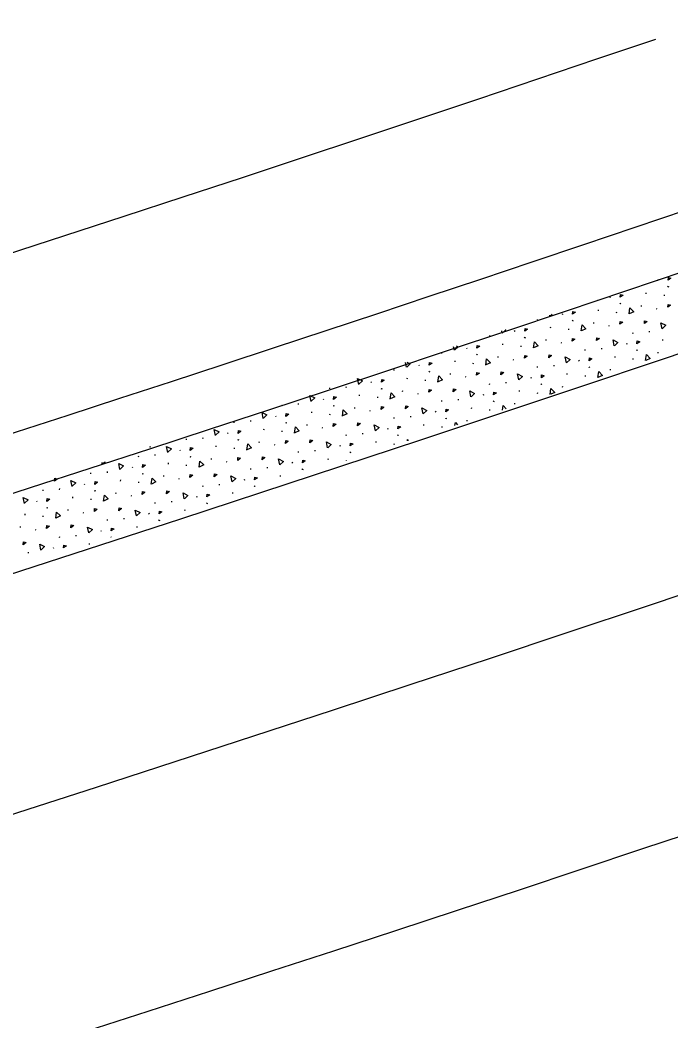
# Model space of a CAD drawing. Extents: x 2338610 to 2351914, y 366540 to 376484.
# Drawn here: x 2348422.2 to 2348456.3, y 367584.3 to 367636.8 of the extents above; entities that cross this region are included whole.
import ezdxf

# ---------------------------------------------------------------- set-up
doc = ezdxf.new("R2010")
doc.units = 0
for name, color, linetype in [('RD_HC_Cl', 7, 'Continuous'), ('RD_PD_ConcMed', 7, 'Continuous'), ('RD_PD_Final_LnLine', 7, 'Continuous'), ('RD_PD_Final_TrvlWay', 7, 'Continuous')]:
    doc.layers.add(name, color=color, linetype=linetype)

msp = doc.modelspace()

# ---------------------------------------------------------------- linework, layer by layer
at = {"layer": 'RD_HC_Cl'}
msp.add_arc((2347533.93, 370355.677), 2880.79, 281.440729, 295.940729, dxfattribs=at)
at = {"layer": 'RD_PD_ConcMed'}
for p, q in [((2348455.587, 367623.162), (2348455.609, 367623.116)), ((2348454.989, 367622.413), (2348454.993, 367622.468)), ((2348456.113, 367622.813), (2348456.145, 367622.789)), ((2348456.138, 367622.809), (2348456.17, 367622.785)), ((2348452.448, 367622.131), (2348452.447, 367622.137)), ((2348452.458, 367622.14), (2348452.452, 367622.135)), ((2348453.082, 367622.27), (2348453.104, 367622.225)), ((2348455.942, 367622.316), (2348455.947, 367622.37)), ((2348452.484, 367621.522), (2348452.488, 367621.576)), ((2348453.438, 367621.425), (2348453.442, 367621.479)), ((2348453.608, 367621.922), (2348453.64, 367621.898)), ((2348453.633, 367621.918), (2348453.666, 367621.894)), ((2348454.746, 367621.755), (2348454.75, 367621.809)), ((2348455.519, 367621.653), (2348455.551, 367621.629)), ((2348449.288, 367621.068), (2348449.29, 367621.096)), ((2348449.943, 367621.24), (2348449.929, 367621.307)), ((2348450.053, 367621.348), (2348449.947, 367621.244)), ((2348450.578, 367621.379), (2348450.6, 367621.334)), ((2348451.104, 367621.031), (2348451.136, 367621.007)), ((2348451.129, 367621.026), (2348451.161, 367621.002)), ((2348452.241, 367620.863), (2348452.245, 367620.918)), ((2348447.438, 367620.349), (2348447.412, 367620.477)), ((2348448.073, 367620.488), (2348448.095, 367620.442)), ((2348449.979, 367620.631), (2348449.983, 367620.685)), ((2348450.933, 367620.533), (2348450.937, 367620.588)), ((2348453.014, 367620.761), (2348453.046, 367620.737)), ((2348454.295, 367620.34), (2348454.299, 367620.394)), ((2348455.166, 367620.408), (2348455.17, 367620.462)), ((2348446.783, 367620.177), (2348446.787, 367620.231)), ((2348448.599, 367620.139), (2348448.631, 367620.115)), ((2348448.624, 367620.135), (2348448.656, 367620.111)), ((2348449.736, 367619.972), (2348449.741, 367620.027)), ((2348450.509, 367619.87), (2348450.541, 367619.846)), ((2348455.858, 367619.971), (2348455.862, 367620.025)), ((2348444.278, 367619.285), (2348444.282, 367619.34)), ((2348444.934, 367619.458), (2348444.894, 367619.646)), ((2348445.568, 367619.596), (2348445.59, 367619.551)), ((2348447.475, 367619.739), (2348447.479, 367619.794)), ((2348448.428, 367619.642), (2348448.432, 367619.697)), ((2348451.79, 367619.448), (2348451.795, 367619.503)), ((2348452.662, 367619.517), (2348452.666, 367619.571)), ((2348453.951, 367619.828), (2348453.973, 367619.782)), ((2348454.477, 367619.479), (2348454.51, 367619.456)), ((2348454.503, 367619.475), (2348454.535, 367619.451)), ((2348455.615, 367619.312), (2348455.619, 367619.367)), ((2348442.429, 367618.566), (2348442.377, 367618.816)), ((2348444.97, 367618.848), (2348444.974, 367618.903)), ((2348445.923, 367618.751), (2348445.928, 367618.805)), ((2348446.094, 367619.248), (2348446.126, 367619.224)), ((2348446.119, 367619.244), (2348446.151, 367619.22)), ((2348447.232, 367619.081), (2348447.236, 367619.135)), ((2348448.004, 367618.979), (2348448.037, 367618.955)), ((2348451.447, 367618.936), (2348451.469, 367618.891)), ((2348453.353, 367619.079), (2348453.357, 367619.134)), ((2348454.307, 367618.982), (2348454.311, 367619.037)), ((2348440.902, 367618.326), (2348440.903, 367618.33)), ((2348441.773, 367618.394), (2348441.778, 367618.448)), ((2348443.063, 367618.705), (2348443.085, 367618.66)), ((2348443.589, 367618.357), (2348443.621, 367618.333)), ((2348443.614, 367618.352), (2348443.647, 367618.328)), ((2348449.286, 367618.557), (2348449.29, 367618.611)), ((2348450.157, 367618.625), (2348450.161, 367618.68)), ((2348451.973, 367618.588), (2348452.005, 367618.564)), ((2348451.998, 367618.584), (2348452.03, 367618.56)), ((2348453.11, 367618.421), (2348453.115, 367618.475)), ((2348439.924, 367617.675), (2348439.86, 367617.986)), ((2348440.559, 367617.814), (2348440.581, 367617.769)), ((2348442.465, 367617.957), (2348442.469, 367618.011)), ((2348443.419, 367617.859), (2348443.423, 367617.914)), ((2348444.727, 367618.189), (2348444.731, 367618.244)), ((2348445.5, 367618.087), (2348445.532, 367618.063)), ((2348447.652, 367617.734), (2348447.656, 367617.789)), ((2348448.942, 367618.045), (2348448.964, 367618)), ((2348450.848, 367618.188), (2348450.853, 367618.243)), ((2348451.802, 367618.091), (2348451.806, 367618.145)), ((2348438.398, 367617.434), (2348438.402, 367617.489)), ((2348439.269, 367617.503), (2348439.273, 367617.557)), ((2348441.085, 367617.465), (2348441.117, 367617.442)), ((2348441.11, 367617.461), (2348441.142, 367617.437)), ((2348442.222, 367617.298), (2348442.226, 367617.353)), ((2348446.781, 367617.666), (2348446.785, 367617.72)), ((2348448.344, 367617.297), (2348448.348, 367617.351)), ((2348449.297, 367617.199), (2348449.302, 367617.254)), ((2348449.468, 367617.697), (2348449.5, 367617.673)), ((2348449.493, 367617.692), (2348449.525, 367617.668)), ((2348450.606, 367617.53), (2348450.61, 367617.584)), ((2348438.054, 367616.922), (2348438.076, 367616.877)), ((2348439.96, 367617.065), (2348439.965, 367617.12)), ((2348440.914, 367616.968), (2348440.918, 367617.023)), ((2348442.995, 367617.196), (2348443.027, 367617.172)), ((2348444.276, 367616.774), (2348444.28, 367616.829)), ((2348445.147, 367616.843), (2348445.151, 367616.897)), ((2348446.437, 367617.154), (2348446.459, 367617.109)), ((2348446.963, 367616.806), (2348446.995, 367616.782)), ((2348446.988, 367616.801), (2348447.02, 367616.777)), ((2348435.893, 367616.543), (2348435.897, 367616.597)), ((2348436.764, 367616.611), (2348436.768, 367616.666)), ((2348437.456, 367616.174), (2348437.46, 367616.229)), ((2348438.58, 367616.574), (2348438.612, 367616.55)), ((2348438.605, 367616.57), (2348438.637, 367616.546)), ((2348439.718, 367616.407), (2348439.722, 367616.461)), ((2348440.49, 367616.305), (2348440.522, 367616.281)), ((2348443.933, 367616.262), (2348443.954, 367616.217)), ((2348445.839, 367616.405), (2348445.843, 367616.46)), ((2348446.793, 367616.308), (2348446.797, 367616.363)), ((2348448.101, 367616.638), (2348448.105, 367616.693)), ((2348433.388, 367615.652), (2348433.392, 367615.706)), ((2348434.259, 367615.72), (2348434.263, 367615.775)), ((2348435.549, 367616.031), (2348435.571, 367615.986)), ((2348436.075, 367615.683), (2348436.107, 367615.659)), ((2348436.1, 367615.678), (2348436.132, 367615.654)), ((2348438.409, 367616.077), (2348438.413, 367616.131)), ((2348441.772, 367615.883), (2348441.776, 367615.937)), ((2348442.643, 367615.951), (2348442.647, 367616.006)), ((2348444.459, 367615.914), (2348444.491, 367615.89)), ((2348444.484, 367615.91), (2348444.516, 367615.886)), ((2348445.596, 367615.747), (2348445.6, 367615.801)), ((2348433.044, 367615.14), (2348433.066, 367615.095)), ((2348434.951, 367615.283), (2348434.955, 367615.337)), ((2348435.905, 367615.185), (2348435.909, 367615.24)), ((2348437.213, 367615.516), (2348437.217, 367615.57)), ((2348437.985, 367615.413), (2348438.018, 367615.39)), ((2348441.428, 367615.371), (2348441.45, 367615.326)), ((2348443.334, 367615.514), (2348443.338, 367615.569)), ((2348444.288, 367615.417), (2348444.292, 367615.471)), ((2348430.883, 367614.76), (2348430.888, 367614.815)), ((2348431.754, 367614.829), (2348431.759, 367614.883)), ((2348433.57, 367614.792), (2348433.602, 367614.768)), ((2348433.596, 367614.787), (2348433.628, 367614.763)), ((2348434.708, 367614.624), (2348434.712, 367614.679)), ((2348439.267, 367614.992), (2348439.271, 367615.046)), ((2348440.138, 367615.06), (2348440.142, 367615.115)), ((2348440.83, 367614.623), (2348440.834, 367614.677)), ((2348441.954, 367615.023), (2348441.986, 367614.999)), ((2348441.979, 367615.018), (2348442.011, 367614.995)), ((2348429.003, 367614.406), (2348428.974, 367614.384)), ((2348428.974, 367614.384), (2348428.975, 367614.397)), ((2348430.54, 367614.248), (2348430.562, 367614.203)), ((2348432.446, 367614.392), (2348432.45, 367614.446)), ((2348433.4, 367614.294), (2348433.404, 367614.349)), ((2348435.481, 367614.522), (2348435.513, 367614.498)), ((2348436.762, 367614.1), (2348436.766, 367614.155)), ((2348437.633, 367614.169), (2348437.637, 367614.223)), ((2348438.923, 367614.48), (2348438.945, 367614.435)), ((2348439.449, 367614.132), (2348439.481, 367614.108)), ((2348439.474, 367614.127), (2348439.506, 367614.103)), ((2348441.783, 367614.526), (2348441.787, 367614.58)), ((2348426.469, 367613.493), (2348426.478, 367613.573)), ((2348428.379, 367613.869), (2348428.383, 367613.923)), ((2348429.25, 367613.937), (2348429.254, 367613.992)), ((2348429.941, 367613.5), (2348429.946, 367613.555)), ((2348431.066, 367613.9), (2348431.098, 367613.876)), ((2348431.091, 367613.896), (2348431.123, 367613.872)), ((2348432.203, 367613.733), (2348432.207, 367613.787)), ((2348432.976, 367613.631), (2348433.008, 367613.607)), ((2348436.418, 367613.589), (2348436.44, 367613.543)), ((2348438.325, 367613.732), (2348438.329, 367613.786)), ((2348439.281, 367613.67), (2348439.283, 367613.689)), ((2348425.874, 367612.978), (2348425.878, 367613.032)), ((2348426.745, 367613.046), (2348426.749, 367613.101)), ((2348428.035, 367613.357), (2348428.057, 367613.312)), ((2348430.895, 367613.403), (2348430.899, 367613.457)), ((2348434.257, 367613.209), (2348434.261, 367613.264)), ((2348435.128, 367613.277), (2348435.133, 367613.332)), ((2348436.944, 367613.24), (2348436.976, 367613.216)), ((2348436.969, 367613.236), (2348437.002, 367613.212)), ((2348423.965, 367612.602), (2348423.98, 367612.75)), ((2348427.437, 367612.609), (2348427.441, 367612.663)), ((2348428.39, 367612.512), (2348428.394, 367612.566)), ((2348428.561, 367613.009), (2348428.593, 367612.985)), ((2348428.586, 367613.004), (2348428.618, 367612.981)), ((2348429.699, 367612.842), (2348429.703, 367612.896)), ((2348430.471, 367612.74), (2348430.503, 367612.716)), ((2348433.914, 367612.697), (2348433.936, 367612.652)), ((2348435.82, 367612.84), (2348435.824, 367612.895)), ((2348423.369, 367612.086), (2348423.373, 367612.141)), ((2348424.24, 367612.155), (2348424.244, 367612.209)), ((2348425.53, 367612.466), (2348425.552, 367612.421)), ((2348426.056, 367612.118), (2348426.088, 367612.094)), ((2348426.081, 367612.113), (2348426.113, 367612.089)), ((2348427.194, 367611.95), (2348427.198, 367612.005)), ((2348431.753, 367612.318), (2348431.757, 367612.372)), ((2348432.624, 367612.386), (2348432.628, 367612.441)), ((2348433.315, 367611.949), (2348433.319, 367612.003)), ((2348434.44, 367612.349), (2348434.472, 367612.325)), ((2348434.465, 367612.345), (2348434.497, 367612.321)), ((2348423.025, 367611.575), (2348423.047, 367611.529)), ((2348424.932, 367611.718), (2348424.936, 367611.772)), ((2348425.886, 367611.62), (2348425.89, 367611.675)), ((2348427.967, 367611.848), (2348427.999, 367611.824)), ((2348429.248, 367611.426), (2348429.252, 367611.481)), ((2348430.119, 367611.495), (2348430.123, 367611.549)), ((2348431.409, 367611.806), (2348431.431, 367611.761)), ((2348431.935, 367611.458), (2348431.967, 367611.434)), ((2348431.96, 367611.453), (2348431.992, 367611.429)), ((2348423.551, 367611.226), (2348423.584, 367611.202)), ((2348423.577, 367611.222), (2348423.609, 367611.198)), ((2348424.689, 367611.059), (2348424.693, 367611.114)), ((2348425.462, 367610.957), (2348425.494, 367610.933)), ((2348430.811, 367611.058), (2348430.815, 367611.112)), ((2348422.427, 367610.826), (2348422.431, 367610.881)), ((2348423.381, 367610.729), (2348423.385, 367610.783)), ((2348426.743, 367610.535), (2348426.747, 367610.59)), ((2348427.614, 367610.604), (2348427.618, 367610.658)), ((2348428.904, 367610.915), (2348428.926, 367610.869)), ((2348429.43, 367610.566), (2348429.462, 367610.542)), ((2348429.455, 367610.562), (2348429.487, 367610.538)), ((2348422.184, 367610.168), (2348422.189, 367610.222)), ((2348422.957, 367610.066), (2348422.989, 367610.042)), ((2348426.399, 367610.023), (2348426.421, 367609.978)), ((2348428.306, 367610.166), (2348428.31, 367610.221)), ((2348424.238, 367609.644), (2348424.243, 367609.698)), ((2348425.109, 367609.712), (2348425.114, 367609.767)), ((2348426.925, 367609.675), (2348426.949, 367609.658)), ((2348426.951, 367609.671), (2348426.962, 367609.662)), ((2348422.605, 367608.821), (2348422.609, 367608.875)), ((2348423.895, 367609.132), (2348423.917, 367609.087)), ((2348425.802, 367609.285), (2348425.805, 367609.33))]:
    msp.add_line(p, q, dxfattribs=at)
for points in [[(2348456.137, 367623.128), (2348456.153, 367623.281), (2348456.285, 367623.24), (2348456.137, 367623.128)], [(2348453.632, 367622.237), (2348453.648, 367622.39), (2348453.781, 367622.349), (2348453.632, 367622.237)], [(2348451.127, 367621.345), (2348451.143, 367621.498), (2348451.276, 367621.457), (2348451.127, 367621.345)], [(2348454.09, 367621.362), (2348454.137, 367621.679), (2348454.334, 367621.473), (2348454.096, 367621.364)], [(2348456.116, 367621.712), (2348456.132, 367621.865), (2348456.265, 367621.824), (2348456.116, 367621.712)], [(2348453.611, 367620.821), (2348453.628, 367620.974), (2348453.76, 367620.933), (2348453.611, 367620.821)], [(2348454.891, 367620.855), (2348454.907, 367621.008), (2348455.039, 367620.967), (2348454.891, 367620.855)], [(2348455.822, 367620.58), (2348455.757, 367620.894), (2348456.013, 367620.767), (2348455.826, 367620.584)], [(2348447.614, 367620.543), (2348447.629, 367620.536), (2348447.443, 367620.352)], [(2348448.622, 367620.454), (2348448.639, 367620.607), (2348448.771, 367620.566), (2348448.622, 367620.454)], [(2348451.586, 367620.471), (2348451.632, 367620.788), (2348451.829, 367620.581), (2348451.591, 367620.473)], [(2348449.081, 367619.58), (2348449.127, 367619.897), (2348449.324, 367619.69), (2348449.086, 367619.582)], [(2348451.107, 367619.929), (2348451.123, 367620.082), (2348451.255, 367620.041), (2348451.107, 367619.929)], [(2348452.386, 367619.964), (2348452.402, 367620.117), (2348452.535, 367620.075), (2348452.386, 367619.964)], [(2348453.317, 367619.689), (2348453.252, 367620.003), (2348453.508, 367619.876), (2348453.321, 367619.692)], [(2348454.501, 367619.794), (2348454.517, 367619.947), (2348454.65, 367619.906), (2348454.501, 367619.794)], [(2348445.03, 367619.691), (2348445.125, 367619.644), (2348444.938, 367619.461)], [(2348446.118, 367619.563), (2348446.134, 367619.716), (2348446.266, 367619.675), (2348446.118, 367619.563)], [(2348442.446, 367618.839), (2348442.62, 367618.753), (2348442.433, 367618.57)], [(2348443.613, 367618.672), (2348443.629, 367618.825), (2348443.762, 367618.783), (2348443.613, 367618.672)], [(2348446.576, 367618.688), (2348446.622, 367619.005), (2348446.82, 367618.799), (2348446.581, 367618.69)], [(2348448.602, 367619.038), (2348448.618, 367619.191), (2348448.751, 367619.15), (2348448.602, 367619.038)], [(2348449.881, 367619.072), (2348449.897, 367619.225), (2348450.03, 367619.184), (2348449.881, 367619.072)], [(2348450.812, 367618.798), (2348450.747, 367619.111), (2348451.003, 367618.984), (2348450.816, 367618.801)], [(2348451.996, 367618.903), (2348452.013, 367619.056), (2348452.145, 367619.015), (2348451.996, 367618.903)], [(2348454.959, 367618.92), (2348455.006, 367619.237), (2348455.203, 367619.03), (2348454.965, 367618.922)], [(2348446.097, 367618.147), (2348446.113, 367618.3), (2348446.246, 367618.259), (2348446.097, 367618.147)], [(2348447.376, 367618.181), (2348447.393, 367618.334), (2348447.525, 367618.293), (2348447.376, 367618.181)], [(2348452.455, 367618.028), (2348452.501, 367618.345), (2348452.698, 367618.139), (2348452.46, 367618.03)], [(2348439.862, 367617.987), (2348440.115, 367617.862), (2348439.928, 367617.678)], [(2348441.108, 367617.78), (2348441.124, 367617.933), (2348441.257, 367617.892), (2348441.108, 367617.78)], [(2348444.071, 367617.797), (2348444.118, 367618.114), (2348444.315, 367617.907), (2348444.077, 367617.799)], [(2348448.307, 367617.906), (2348448.243, 367618.22), (2348448.499, 367618.093), (2348448.312, 367617.91)], [(2348449.492, 367618.012), (2348449.508, 367618.165), (2348449.64, 367618.123), (2348449.492, 367618.012)], [(2348441.567, 367616.906), (2348441.613, 367617.223), (2348441.81, 367617.016), (2348441.572, 367616.908)], [(2348443.592, 367617.256), (2348443.609, 367617.409), (2348443.741, 367617.367), (2348443.592, 367617.256)], [(2348444.872, 367617.29), (2348444.888, 367617.443), (2348445.02, 367617.401), (2348444.872, 367617.29)], [(2348445.803, 367617.015), (2348445.738, 367617.329), (2348445.994, 367617.202), (2348445.807, 367617.019)], [(2348446.987, 367617.12), (2348447.003, 367617.273), (2348447.136, 367617.232), (2348446.987, 367617.12)], [(2348449.951, 367617.142), (2348449.996, 367617.454), (2348450.194, 367617.247), (2348449.986, 367617.153)], [(2348437.419, 367616.784), (2348437.354, 367617.097), (2348437.611, 367616.97), (2348437.424, 367616.787)], [(2348438.603, 367616.889), (2348438.62, 367617.042), (2348438.752, 367617.001), (2348438.603, 367616.889)], [(2348434.915, 367615.892), (2348434.85, 367616.206), (2348435.106, 367616.079), (2348434.919, 367615.896)], [(2348439.062, 367616.014), (2348439.108, 367616.331), (2348439.305, 367616.125), (2348439.067, 367616.016)], [(2348441.088, 367616.364), (2348441.104, 367616.517), (2348441.236, 367616.476), (2348441.088, 367616.364)], [(2348442.367, 367616.398), (2348442.383, 367616.551), (2348442.516, 367616.51), (2348442.367, 367616.398)], [(2348443.298, 367616.124), (2348443.233, 367616.437), (2348443.489, 367616.311), (2348443.302, 367616.127)], [(2348444.482, 367616.229), (2348444.498, 367616.382), (2348444.631, 367616.341), (2348444.482, 367616.229)], [(2348447.458, 367616.33), (2348447.492, 367616.563), (2348447.653, 367616.394)], [(2348436.099, 367615.998), (2348436.115, 367616.151), (2348436.247, 367616.109), (2348436.099, 367615.998)], [(2348439.862, 367615.507), (2348439.878, 367615.66), (2348440.011, 367615.619), (2348439.862, 367615.507)], [(2348444.965, 367615.519), (2348444.987, 367615.671), (2348445.092, 367615.561)], [(2348432.41, 367615.001), (2348432.345, 367615.315), (2348432.601, 367615.188), (2348432.414, 367615.005)], [(2348433.594, 367615.106), (2348433.61, 367615.259), (2348433.743, 367615.218), (2348433.594, 367615.106)], [(2348436.557, 367615.123), (2348436.603, 367615.44), (2348436.801, 367615.233), (2348436.562, 367615.125)], [(2348438.583, 367615.473), (2348438.599, 367615.626), (2348438.732, 367615.585), (2348438.583, 367615.473)], [(2348440.793, 367615.232), (2348440.728, 367615.546), (2348440.984, 367615.419), (2348440.798, 367615.236)], [(2348441.977, 367615.338), (2348441.994, 367615.491), (2348442.126, 367615.449), (2348441.977, 367615.338)], [(2348436.078, 367614.582), (2348436.094, 367614.735), (2348436.227, 367614.693), (2348436.078, 367614.582)], [(2348437.357, 367614.616), (2348437.374, 367614.769), (2348437.506, 367614.728), (2348437.357, 367614.616)], [(2348438.289, 367614.341), (2348438.224, 367614.655), (2348438.48, 367614.528), (2348438.293, 367614.345)], [(2348439.473, 367614.446), (2348439.489, 367614.599), (2348439.621, 367614.558), (2348439.473, 367614.446)], [(2348442.472, 367614.708), (2348442.482, 367614.78), (2348442.532, 367614.728)], [(2348429.905, 367614.11), (2348429.84, 367614.423), (2348430.096, 367614.297), (2348429.909, 367614.113)], [(2348431.089, 367614.215), (2348431.105, 367614.368), (2348431.238, 367614.327), (2348431.089, 367614.215)], [(2348434.052, 367614.232), (2348434.099, 367614.549), (2348434.296, 367614.342), (2348434.058, 367614.234)], [(2348426.595, 367613.612), (2348426.618, 367613.605), (2348426.469, 367613.493)], [(2348431.548, 367613.341), (2348431.594, 367613.657), (2348431.791, 367613.451), (2348431.553, 367613.342)], [(2348433.573, 367613.69), (2348433.59, 367613.843), (2348433.722, 367613.802), (2348433.573, 367613.69)], [(2348434.853, 367613.724), (2348434.869, 367613.877), (2348435.001, 367613.836), (2348434.853, 367613.724)], [(2348435.784, 367613.45), (2348435.719, 367613.763), (2348435.975, 367613.637), (2348435.788, 367613.453)], [(2348436.968, 367613.555), (2348436.984, 367613.708), (2348437.117, 367613.667), (2348436.968, 367613.555)], [(2348427.4, 367613.218), (2348427.336, 367613.532), (2348427.592, 367613.405), (2348427.405, 367613.222)], [(2348428.585, 367613.324), (2348428.601, 367613.477), (2348428.733, 367613.436), (2348428.585, 367613.324)], [(2348423.989, 367612.752), (2348424.113, 367612.714), (2348423.965, 367612.602)], [(2348424.896, 367612.327), (2348424.831, 367612.641), (2348425.087, 367612.514), (2348424.9, 367612.331)], [(2348426.08, 367612.432), (2348426.096, 367612.585), (2348426.228, 367612.544), (2348426.08, 367612.432)], [(2348429.043, 367612.449), (2348429.089, 367612.766), (2348429.286, 367612.559), (2348429.048, 367612.451)], [(2348431.069, 367612.799), (2348431.085, 367612.952), (2348431.217, 367612.911), (2348431.069, 367612.799)], [(2348432.348, 367612.833), (2348432.364, 367612.986), (2348432.497, 367612.945), (2348432.348, 367612.833)], [(2348433.279, 367612.558), (2348433.214, 367612.872), (2348433.47, 367612.745), (2348433.283, 367612.562)], [(2348434.463, 367612.664), (2348434.479, 367612.817), (2348434.612, 367612.776), (2348434.463, 367612.664)], [(2348428.564, 367611.908), (2348428.58, 367612.061), (2348428.713, 367612.02), (2348428.564, 367611.908)], [(2348429.843, 367611.942), (2348429.859, 367612.095), (2348429.992, 367612.054), (2348429.843, 367611.942)], [(2348430.774, 367611.667), (2348430.709, 367611.981), (2348430.965, 367611.854), (2348430.779, 367611.671)], [(2348422.391, 367611.436), (2348422.326, 367611.749), (2348422.582, 367611.623), (2348422.395, 367611.439)], [(2348423.575, 367611.541), (2348423.591, 367611.694), (2348423.724, 367611.653), (2348423.575, 367611.541)], [(2348426.538, 367611.558), (2348426.584, 367611.875), (2348426.782, 367611.668), (2348426.543, 367611.56)], [(2348431.958, 367611.772), (2348431.975, 367611.925), (2348432.107, 367611.884), (2348431.958, 367611.772)], [(2348424.033, 367610.667), (2348424.08, 367610.984), (2348424.277, 367610.777), (2348424.039, 367610.669)], [(2348426.059, 367611.016), (2348426.075, 367611.169), (2348426.208, 367611.128), (2348426.059, 367611.016)], [(2348427.338, 367611.05), (2348427.355, 367611.204), (2348427.487, 367611.162), (2348427.338, 367611.05)], [(2348428.27, 367610.776), (2348428.205, 367611.089), (2348428.461, 367610.963), (2348428.274, 367610.779)], [(2348429.454, 367610.881), (2348429.47, 367611.034), (2348429.602, 367610.993), (2348429.454, 367610.881)], [(2348423.555, 367610.125), (2348423.571, 367610.278), (2348423.703, 367610.237), (2348423.555, 367610.125)], [(2348424.834, 367610.159), (2348424.85, 367610.312), (2348424.982, 367610.271), (2348424.834, 367610.159)], [(2348425.765, 367609.885), (2348425.7, 367610.198), (2348425.956, 367610.071), (2348425.769, 367609.888)], [(2348426.949, 367609.99), (2348426.965, 367610.143), (2348427.098, 367610.102), (2348426.949, 367609.99)], [(2348422.329, 367609.268), (2348422.345, 367609.421), (2348422.478, 367609.38), (2348422.329, 367609.268)], [(2348423.26, 367608.993), (2348423.195, 367609.307), (2348423.451, 367609.18), (2348423.264, 367608.997)], [(2348424.444, 367609.099), (2348424.46, 367609.252), (2348424.593, 367609.21), (2348424.444, 367609.099)]]:
    msp.add_lwpolyline(points, dxfattribs=at)
at = {"layer": 'RD_PD_Final_LnLine'}
for radius, end in [(2859.79, 291.465397), (2847.79, 290.498626), (2887.79, 291.594881), (2899.79, 291.348467), (2871.79, 288.717673), (2883.79, 288.734281), (2911.79, 288.974322)]:
    msp.add_arc((2347533.93, 370355.677), radius, 280.380274, end, dxfattribs=at)
at = {"layer": 'RD_PD_Final_TrvlWay'}
msp.add_arc((2347533.93, 370355.677), 2835.79, 283.184746, 289.359215, dxfattribs=at)

doc.saveas('drawing.dxf')
